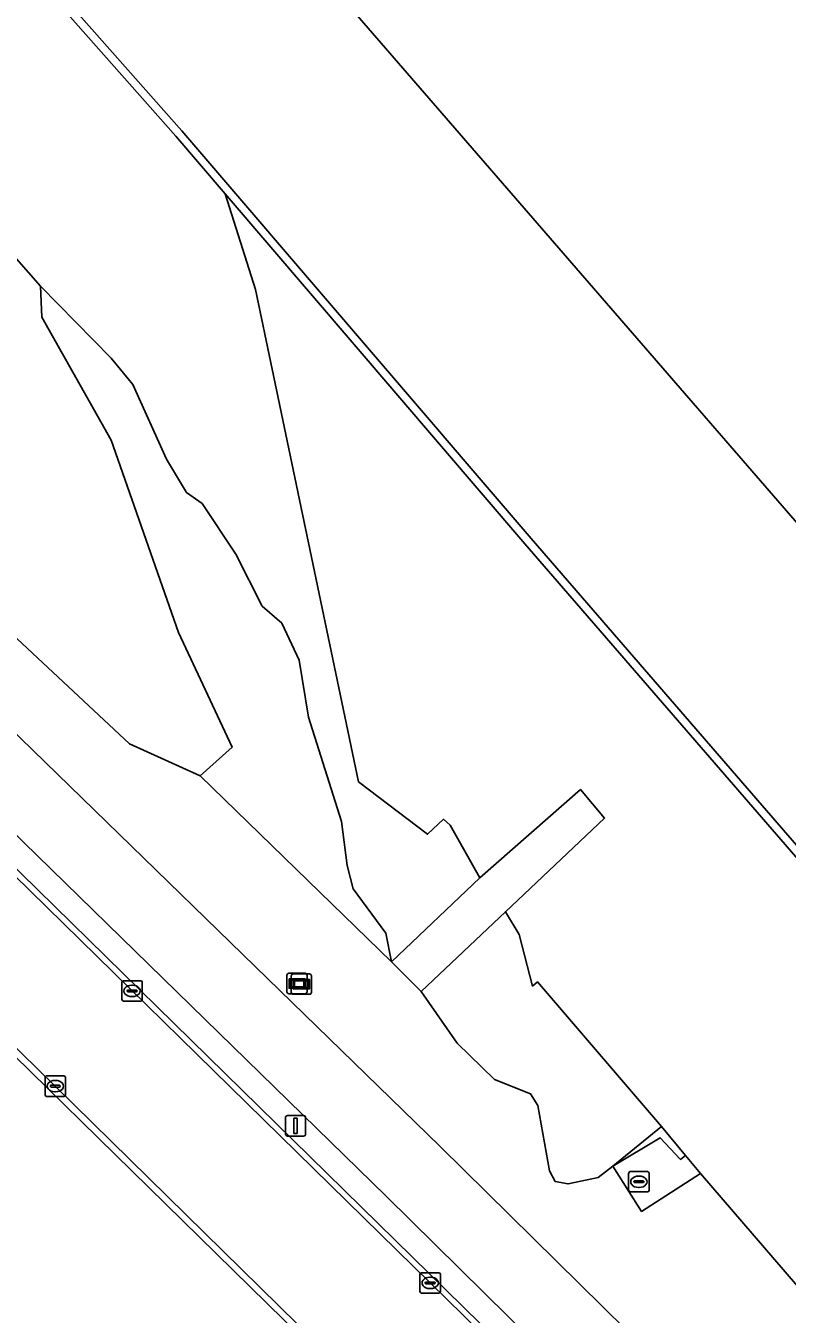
# Model space of a CAD drawing. Extents: x 155018 to 156648, y 383979 to 385733.
# Drawn here: x 156385.9 to 156423.2, y 384898.6 to 384961.7 of the extents above; entities that cross this region are included whole.
import ezdxf

# ---------------------------------------------------------------- set-up
doc = ezdxf.new("R2010")
doc.units = 0
for name, color, linetype in [('IMGEO_Berm_groen', 7, 'Continuous'), ('IMGEO_Fietspad_gesloten', 7, 'Continuous'), ('IMGEO_Gemengd_bos', 7, 'Continuous'), ('IMGEO_Grasland_overig', 7, 'Continuous'), ('IMGEO_Kademuur', 7, 'Continuous'), ('IMGEO_Kolk', 7, 'Continuous'), ('IMGEO_Lichtmast', 7, 'Continuous'), ('IMGEO_Rijbaan_lokaal_gesloten', 7, 'Continuous'), ('IMGEO_Rioolput', 7, 'Continuous'), ('IMGEO_Verklikker', 7, 'Continuous'), ('IMGEO_Waterloop', 7, 'Continuous')]:
    doc.layers.add(name, color=color, linetype=linetype)

msp = doc.modelspace()

# ---------------------------------------------------------------- linework, layer by layer
at = {"layer": 'IMGEO_Berm_groen'}
for points in [[(156435.097, 384886.769), (156418.998, 384905.465), (156416.104, 384903.602), (156414.689, 384905.816), (156413.969, 384905.275), (156412.496, 384904.949), (156411.854, 384905.077), (156411.584, 384905.592), (156411.006, 384908.8), (156410.655, 384909.374), (156408.883, 384910.081), (156407.051, 384911.847), (156405.285, 384914.394), (156403.839, 384915.847), (156394.451, 384924.969), (156390.983, 384926.539), (156379.938, 384936.831), (156364.186, 384950.941), (156351.469, 384961.357), (156330.37, 384974.438), (156316.001, 384982.953), (156292.416, 385003.083)], [(156381.367, 384930.954), (156406.217, 384906.79), (156430.162, 384883.207), (156451.162, 384862.667), (156457.4, 384856.179), (156468.438, 384844.792), (156474.424, 384838.196), (156491.394, 384818.691), (156500, 384808.426), (156505.202, 384802.154), (156514.326, 384791.112)], [(156450.16, 384858.675), (156427.549, 384880.718), (156403.574, 384904.352), (156378.909, 384928.393)], [(156378.116, 384927.563), (156449.113, 384857.988)]]:
    msp.add_lwpolyline(points, dxfattribs=at)
at = {"layer": 'IMGEO_Fietspad_gesloten'}
for points in [[(156514.326, 384791.112), (156505.202, 384802.154), (156500, 384808.426), (156491.394, 384818.691), (156474.424, 384838.196), (156468.438, 384844.792), (156457.4, 384856.179), (156451.162, 384862.667), (156430.162, 384883.207), (156406.217, 384906.79), (156381.367, 384930.954)], [(156378.909, 384928.393), (156403.574, 384904.352), (156427.549, 384880.718), (156450.16, 384858.675)]]:
    msp.add_lwpolyline(points, dxfattribs=at)
at = {"layer": 'IMGEO_Gemengd_bos'}
for points in [[(156380.697, 384955.693), (156386.618, 384948.983), (156390.081, 384945.448), (156391.144, 384944.148), (156392.791, 384940.499), (156393.78, 384938.857), (156394.55, 384938.312), (156396.195, 384935.842), (156397.482, 384933.287), (156398.457, 384932.445), (156399.31, 384930.641), (156399.761, 384927.849), (156401.374, 384922.72), (156401.654, 384920.566), (156401.954, 384919.431), (156403.554, 384917.241), (156403.839, 384915.847), (156408.162, 384919.965), (156406.715, 384922.538), (156406.39, 384922.832), (156405.604, 384922.098), (156402.218, 384924.675), (156397.156, 384948.816), (156395.676, 384953.508), (156393.251, 384956.338), (156374.316, 384977.72)], [(156330.37, 384974.438), (156351.469, 384961.357), (156364.186, 384950.941), (156379.938, 384936.831), (156390.983, 384926.539), (156394.451, 384924.969), (156396.02, 384926.374), (156393.378, 384931.995), (156390.075, 384941.419), (156386.689, 384947.454), (156386.618, 384948.983), (156380.697, 384955.693), (156378.129, 384959.445), (156375.303, 384962.013)]]:
    msp.add_lwpolyline(points, dxfattribs=at)
for points in [[(156395.676, 384953.508), (156397.156, 384948.816), (156402.218, 384924.675), (156405.604, 384922.098), (156406.39, 384922.832), (156406.715, 384922.538), (156408.162, 384919.965), (156413.1, 384924.294), (156414.285, 384922.896), (156409.422, 384918.302), (156410.092, 384917.181), (156410.758, 384914.654), (156410.994, 384914.858), (156417.084, 384907.768), (156418.256, 384906.339), (156418.998, 384905.465), (156435.097, 384886.769), (156435.357, 384886.67), (156462.155, 384876.499), (156452.75, 384887.538), (156432.527, 384910.764), (156410.374, 384936.345)], [(156403.839, 384915.847), (156403.554, 384917.241), (156401.954, 384919.431), (156401.654, 384920.566), (156401.374, 384922.72), (156399.761, 384927.849), (156399.31, 384930.641), (156398.457, 384932.445), (156397.482, 384933.287), (156396.195, 384935.842), (156394.55, 384938.312), (156393.78, 384938.857), (156392.791, 384940.499), (156391.144, 384944.148), (156390.081, 384945.448), (156386.618, 384948.983), (156386.689, 384947.454), (156390.075, 384941.419), (156393.378, 384931.995), (156396.02, 384926.374), (156394.451, 384924.969)]]:
    msp.add_lwpolyline(points, close=True, dxfattribs=at)
at = {"layer": 'IMGEO_Grasland_overig'}
msp.add_lwpolyline([(156299.374, 384978.017), (156296.353, 384974.447), (156295.412, 384973.335), (156302.971, 384965.363), (156320.551, 384942.594), (156335.638, 384927.612), (156337.692, 384925.455), (156345.278, 384918.025), (156368.835, 384901.885), (156404.727, 384880.252), (156420.159, 384869.665), (156444.985, 384849.413), (156446.781, 384851.044), (156444.921, 384852.847), (156376.192, 384920.193)], dxfattribs=at)
for points in [[(156405.285, 384914.394), (156409.422, 384918.302), (156414.285, 384922.896), (156413.1, 384924.294), (156408.162, 384919.965), (156403.839, 384915.847)], [(156410.994, 384914.858), (156410.758, 384914.654), (156410.092, 384917.181), (156409.422, 384918.302), (156405.285, 384914.394), (156407.051, 384911.847), (156408.883, 384910.081), (156410.655, 384909.374), (156411.006, 384908.8), (156411.584, 384905.592), (156411.854, 384905.077), (156412.496, 384904.949), (156413.969, 384905.275), (156414.689, 384905.816), (156417.084, 384907.768)], [(156417.084, 384907.768), (156414.689, 384905.816), (156417.011, 384907.217), (156418.018, 384906.15), (156418.256, 384906.339)], [(156418.018, 384906.15), (156417.011, 384907.217), (156414.689, 384905.816), (156416.104, 384903.602), (156418.998, 384905.465), (156418.256, 384906.339)]]:
    msp.add_lwpolyline(points, close=True, dxfattribs=at)
at = {"layer": 'IMGEO_Kademuur'}
msp.add_lwpolyline([(156432.829, 384911.026), (156410.677, 384936.606), (156393.553, 384956.601), (156374.617, 384977.983), (156359.003, 384996.036), (156345.086, 385012.258), (156327.352, 385032.574), (156326.986, 385032.284), (156326.986, 385032.1), (156327.823, 385031.2), (156329.757, 385029.121), (156330.473, 385028.351), (156344.784, 385011.996), (156358.7, 384995.775), (156374.316, 384977.72), (156393.251, 384956.338), (156395.676, 384953.508), (156410.374, 384936.345), (156432.527, 384910.764)], dxfattribs=at)
at = {"layer": 'IMGEO_Kolk'}
for p, q in [((156390.608, 384913.991), (156390.608, 384914.843)), ((156390.683, 384914.917), (156391.535, 384914.917)), ((156391.609, 384914.843), (156391.609, 384913.991)), ((156390.867, 384914.411), (156390.867, 384914.423)), ((156391.305, 384914.374), (156390.907, 384914.374)), ((156390.91, 384914.46), (156391.308, 384914.46)), ((156391.096, 384914.697), (156391.121, 384914.697)), ((156391.351, 384914.423), (156391.351, 384914.411)), ((156391.535, 384913.917), (156390.683, 384913.917)), ((156391.119, 384914.137), (156391.094, 384914.137)), ((156386.84, 384909.321), (156386.84, 384910.173)), ((156386.915, 384910.247), (156387.767, 384910.247)), ((156387.099, 384909.741), (156387.099, 384909.753)), ((156387.142, 384909.79), (156387.54, 384909.79)), ((156387.328, 384910.027), (156387.353, 384910.027)), ((156387.583, 384909.753), (156387.583, 384909.741)), ((156387.841, 384910.173), (156387.841, 384909.321)), ((156387.767, 384909.247), (156386.915, 384909.247)), ((156387.537, 384909.704), (156387.139, 384909.704)), ((156387.351, 384909.467), (156387.326, 384909.467)), ((156405.23, 384899.672), (156405.23, 384900.524)), ((156405.305, 384900.598), (156406.157, 384900.598)), ((156405.718, 384900.378), (156405.743, 384900.378)), ((156406.231, 384900.524), (156406.231, 384899.672)), ((156405.489, 384900.092), (156405.489, 384900.104)), ((156405.927, 384900.055), (156405.529, 384900.055)), ((156405.532, 384900.141), (156405.93, 384900.141)), ((156405.741, 384899.818), (156405.716, 384899.818)), ((156405.973, 384900.104), (156405.973, 384900.092)), ((156406.157, 384899.598), (156405.305, 384899.598))]:
    msp.add_line(p, q, dxfattribs=at)
for points in [[(156390.608, 384913.991), (156390.608, 384914.843)], [(156390.683, 384914.917), (156391.535, 384914.917)], [(156391.609, 384914.843), (156391.609, 384913.991)], [(156391.535, 384913.917), (156390.683, 384913.917)], [(156386.84, 384909.321), (156386.84, 384910.173)], [(156386.915, 384910.247), (156387.767, 384910.247)], [(156387.841, 384910.173), (156387.841, 384909.321)], [(156387.767, 384909.247), (156386.915, 384909.247)], [(156405.23, 384899.672), (156405.23, 384900.524)], [(156405.305, 384900.598), (156406.157, 384900.598)], [(156406.231, 384900.524), (156406.231, 384899.672)], [(156406.157, 384899.598), (156405.305, 384899.598)]]:
    msp.add_lwpolyline(points, dxfattribs=at)
for centre, radius, start, end in [((156390.685, 384914.841), 0.0765, 91.55205, 178.44795), ((156390.685, 384914.841), 0.0765, 91.55205, 178.44795), ((156391.533, 384914.841), 0.0765, 1.55205, 88.44795), ((156391.533, 384914.841), 0.0765, 1.55205, 88.44795), ((156390.907, 384914.42), 0.0403, 85.87752, 175.75265), ((156390.904, 384914.41), 0.0366, 178.93798, 274.71019), ((156391.308, 384914.417), 0.043, 264.86636, 352.45326), ((156391.312, 384914.422), 0.0386, 1.73085, 96.63898), ((156390.685, 384913.993), 0.0765, 181.55205, 268.44795), ((156390.685, 384913.993), 0.0765, 181.55205, 268.44795), ((156391.533, 384913.993), 0.0765, 271.55205, 358.44795), ((156391.533, 384913.993), 0.0765, 271.55205, 358.44795), ((156386.917, 384910.171), 0.0765, 91.55205, 178.44795), ((156386.917, 384910.171), 0.0765, 91.55205, 178.44795), ((156387.139, 384909.75), 0.0403, 85.87752, 175.75265), ((156387.136, 384909.74), 0.0366, 178.93798, 274.71019), ((156387.54, 384909.747), 0.043, 264.86636, 352.45326), ((156387.544, 384909.752), 0.0386, 1.73085, 96.63898), ((156387.765, 384910.171), 0.0765, 1.55205, 88.44795), ((156387.765, 384910.171), 0.0765, 1.55205, 88.44795), ((156386.917, 384909.323), 0.0765, 181.55205, 268.44795), ((156386.917, 384909.323), 0.0765, 181.55205, 268.44795), ((156387.765, 384909.323), 0.0765, 271.55205, 358.44795), ((156387.765, 384909.323), 0.0765, 271.55205, 358.44795), ((156405.307, 384900.522), 0.0765, 91.55205, 178.44795), ((156405.307, 384900.522), 0.0765, 91.55205, 178.44795), ((156406.155, 384900.522), 0.0765, 1.55205, 88.44795), ((156406.155, 384900.522), 0.0765, 1.55205, 88.44795), ((156405.307, 384899.674), 0.0765, 181.55205, 268.44795), ((156405.307, 384899.674), 0.0765, 181.55205, 268.44795), ((156405.529, 384900.101), 0.0403, 85.87752, 175.75265), ((156405.526, 384900.091), 0.0366, 178.93798, 274.71019), ((156405.93, 384900.098), 0.043, 264.86636, 352.45326), ((156405.934, 384900.103), 0.0386, 1.73085, 96.63898), ((156406.155, 384899.674), 0.0765, 271.55205, 358.44795), ((156406.155, 384899.674), 0.0765, 271.55205, 358.44795)]:
    msp.add_arc(centre, radius, start, end, dxfattribs=at)
for centre, major_axis, ratio, start_param, end_param in [((156391.095, 384914.417), (-0.387, 0.002), 0.722429, 4.712389, 7.853982), ((156391.12, 384914.417), (-0.39, 0.002), 0.717154, 1.570796, 4.712389), ((156387.327, 384909.747), (-0.387, 0.002), 0.722429, 4.712389, 7.853982), ((156387.352, 384909.747), (-0.39, 0.002), 0.717154, 1.570796, 4.712389), ((156405.717, 384900.098), (-0.387, 0.002), 0.722429, 4.712389, 7.853982), ((156405.742, 384900.098), (-0.39, 0.002), 0.717154, 1.570796, 4.712389)]:
    msp.add_ellipse(centre, major_axis=major_axis, ratio=ratio, start_param=start_param, end_param=end_param, dxfattribs=at)
at = {"layer": 'IMGEO_Lichtmast'}
for p, q in [((156398.631, 384907.4), (156398.631, 384908.2)), ((156398.631, 384908.2), (156398.631, 384907.4)), ((156398.731, 384908.3), (156399.521, 384908.3)), ((156399.521, 384908.3), (156398.731, 384908.3)), ((156399.621, 384908.2), (156399.621, 384907.4)), ((156399.621, 384907.4), (156399.621, 384908.2)), ((156399.521, 384907.3), (156398.731, 384907.3)), ((156398.731, 384907.3), (156399.521, 384907.3))]:
    msp.add_line(p, q, dxfattribs=at)
msp.add_lwpolyline([(156399.051, 384908.175), (156399.201, 384908.175), (156399.201, 384907.425), (156399.051, 384907.425), (156399.051, 384908.175)], dxfattribs=at)
for centre, start, end in [((156398.731, 384908.2), 90, 180), ((156398.731, 384908.2), 90, 180), ((156399.521, 384908.2), 0, 90), ((156399.521, 384908.2), 360, 90), ((156398.731, 384907.4), 180, 270), ((156398.731, 384907.4), 180, 270), ((156399.521, 384907.4), 270, 0), ((156399.521, 384907.4), 270, 0)]:
    msp.add_arc(centre, 0.1, start, end, dxfattribs=at)
at = {"layer": 'IMGEO_Rijbaan_lokaal_gesloten'}
for points in [[(156431.229, 384866.695), (156415.885, 384881.769), (156401.977, 384895.373), (156387.342, 384909.747), (156376.441, 384920.41), (156373.363, 384923.342), (156370.621, 384925.906), (156367.844, 384928.433), (156365.034, 384930.922), (156362.19, 384933.373), (156359.314, 384935.786), (156356.405, 384938.16), (156351.571, 384941.987), (156346.671, 384945.729), (156341.706, 384949.385), (156336.678, 384952.954), (156331.588, 384956.434), (156326.438, 384959.824), (156309.25, 384971.025)], [(156309.25, 384971.025), (156326.438, 384959.824), (156331.588, 384956.434), (156336.678, 384952.954), (156341.706, 384949.385), (156346.671, 384945.729), (156351.571, 384941.987), (156356.405, 384938.16), (156359.314, 384935.786), (156362.19, 384933.373), (156365.034, 384930.922), (156367.844, 384928.433), (156370.621, 384925.906), (156373.363, 384923.342), (156376.441, 384920.41), (156387.342, 384909.747), (156401.977, 384895.373), (156415.885, 384881.769), (156431.229, 384866.695)], [(156333.321, 384962.537), (156338.841, 384958.796), (156344.293, 384954.956), (156349.674, 384951.017), (156354.982, 384946.98), (156360.215, 384942.848), (156363.242, 384940.354), (156366.239, 384937.823), (156369.204, 384935.256), (156372.138, 384932.653), (156375.04, 384930.015), (156377.91, 384927.341), (156405.73, 384900.096), (156419.647, 384886.464), (156434.267, 384872.123)], [(156434.267, 384872.123), (156419.647, 384886.464), (156405.73, 384900.096), (156377.91, 384927.341), (156375.04, 384930.015), (156372.138, 384932.653), (156369.204, 384935.256), (156366.239, 384937.823), (156363.242, 384940.354), (156360.215, 384942.848), (156354.982, 384946.98), (156349.674, 384951.017), (156344.293, 384954.956), (156338.841, 384958.796), (156333.321, 384962.537)], [(156449.113, 384857.988), (156378.116, 384927.563)], [(156373.149, 384923.131), (156376.192, 384920.193), (156444.921, 384852.847), (156446.781, 384851.044)]]:
    msp.add_lwpolyline(points, dxfattribs=at)
at = {"layer": 'IMGEO_Rioolput'}
for p, q in [((156415.467, 384904.632), (156415.467, 384905.484)), ((156415.542, 384905.558), (156416.394, 384905.558)), ((156415.955, 384905.338), (156415.98, 384905.338)), ((156416.468, 384905.484), (156416.468, 384904.632)), ((156415.726, 384905.052), (156415.726, 384905.064)), ((156416.164, 384905.015), (156415.766, 384905.015)), ((156415.769, 384905.101), (156416.167, 384905.101)), ((156415.978, 384904.778), (156415.953, 384904.778)), ((156416.21, 384905.064), (156416.21, 384905.052)), ((156416.394, 384904.558), (156415.542, 384904.558))]:
    msp.add_line(p, q, dxfattribs=at)
for points in [[(156415.467, 384904.632), (156415.467, 384905.484)], [(156415.542, 384905.558), (156416.394, 384905.558)], [(156416.468, 384905.484), (156416.468, 384904.632)], [(156416.394, 384904.558), (156415.542, 384904.558)]]:
    msp.add_lwpolyline(points, dxfattribs=at)
for centre, radius, start, end in [((156415.544, 384905.482), 0.0765, 91.55205, 178.44795), ((156415.544, 384905.482), 0.0765, 91.55205, 178.44795), ((156416.392, 384905.482), 0.0765, 1.55205, 88.44795), ((156416.392, 384905.482), 0.0765, 1.55205, 88.44795), ((156415.766, 384905.061), 0.0403, 85.87752, 175.75265), ((156415.763, 384905.051), 0.0366, 178.93798, 274.71019), ((156416.167, 384905.058), 0.043, 264.86636, 352.45326), ((156416.171, 384905.063), 0.0386, 1.73085, 96.63898), ((156415.544, 384904.634), 0.0765, 181.55205, 268.44795), ((156415.544, 384904.634), 0.0765, 181.55205, 268.44795), ((156416.392, 384904.634), 0.0765, 271.55205, 358.44795), ((156416.392, 384904.634), 0.0765, 271.55205, 358.44795)]:
    msp.add_arc(centre, radius, start, end, dxfattribs=at)
for centre, major_axis, ratio, start_param, end_param in [((156415.954, 384905.058), (-0.387, 0.002), 0.722429, 4.712389, 7.853982), ((156415.979, 384905.058), (-0.39, 0.002), 0.717154, 1.570796, 4.712389)]:
    msp.add_ellipse(centre, major_axis=major_axis, ratio=ratio, start_param=start_param, end_param=end_param, dxfattribs=at)
at = {"layer": 'IMGEO_Verklikker'}
for p, q in [((156398.705, 384914.38), (156398.705, 384915.18)), ((156398.705, 384915.18), (156398.705, 384914.38)), ((156398.805, 384915.28), (156399.595, 384915.28)), ((156399.595, 384915.28), (156398.805, 384915.28)), ((156398.915, 384914.35), (156398.915, 384915.15)), ((156398.915, 384915.15), (156398.915, 384914.35)), ((156399.015, 384915.25), (156399.805, 384915.25)), ((156399.805, 384915.25), (156399.015, 384915.25)), ((156399.695, 384915.18), (156399.695, 384914.38)), ((156399.695, 384914.38), (156399.695, 384915.18)), ((156399.905, 384915.15), (156399.905, 384914.35)), ((156399.905, 384914.35), (156399.905, 384915.15)), ((156399.595, 384914.28), (156398.805, 384914.28)), ((156398.805, 384914.28), (156399.595, 384914.28)), ((156399.805, 384914.25), (156399.015, 384914.25)), ((156399.015, 384914.25), (156399.805, 384914.25))]:
    msp.add_line(p, q, dxfattribs=at)
for points in [[(156398.806, 384915.012), (156399.594, 384915.012), (156399.594, 384914.548), (156398.806, 384914.548), (156398.806, 384915.012)], [(156398.871, 384914.947), (156398.871, 384914.613), (156399.529, 384914.613), (156399.529, 384914.947), (156398.871, 384914.947)], [(156399.016, 384914.982), (156399.804, 384914.982), (156399.804, 384914.518), (156399.016, 384914.518), (156399.016, 384914.982)], [(156399.081, 384914.917), (156399.081, 384914.583), (156399.739, 384914.583), (156399.739, 384914.917), (156399.081, 384914.917)]]:
    msp.add_lwpolyline(points, dxfattribs=at)
for centre, start, end in [((156398.805, 384915.18), 90, 180), ((156398.805, 384915.18), 90, 180), ((156399.015, 384915.15), 90, 180), ((156399.015, 384915.15), 90, 180), ((156399.595, 384915.18), 0, 90), ((156399.595, 384915.18), 360, 90), ((156399.805, 384915.15), 0, 90), ((156399.805, 384915.15), 360, 90), ((156398.805, 384914.38), 180, 270), ((156398.805, 384914.38), 180, 270), ((156399.015, 384914.35), 180, 270), ((156399.015, 384914.35), 180, 270), ((156399.595, 384914.38), 270, 0), ((156399.595, 384914.38), 270, 0), ((156399.805, 384914.35), 270, 0), ((156399.805, 384914.35), 270, 0)]:
    msp.add_arc(centre, 0.1, start, end, dxfattribs=at)
at = {"layer": 'IMGEO_Waterloop'}
for points in [[(156648.236, 384678.397), (156061.156, 385355.592)], [(156313.99, 385048.039), (156324.399, 385035.961), (156324.069, 385035.639), (156323.858, 385035.674), (156323.381, 385036.228), (156322.881, 385035.689), (156327.383, 385030.565), (156327.823, 385031.2), (156326.986, 385032.1), (156326.986, 385032.284), (156327.352, 385032.574), (156345.086, 385012.258), (156359.003, 384996.036), (156374.617, 384977.983), (156393.553, 384956.601), (156410.677, 384936.606), (156432.829, 384911.026), (156453.053, 384887.799), (156471.899, 384865.679), (156491.752, 384842.132), (156512.921, 384817.827)]]:
    msp.add_lwpolyline(points, dxfattribs=at)

doc.saveas('drawing.dxf')
